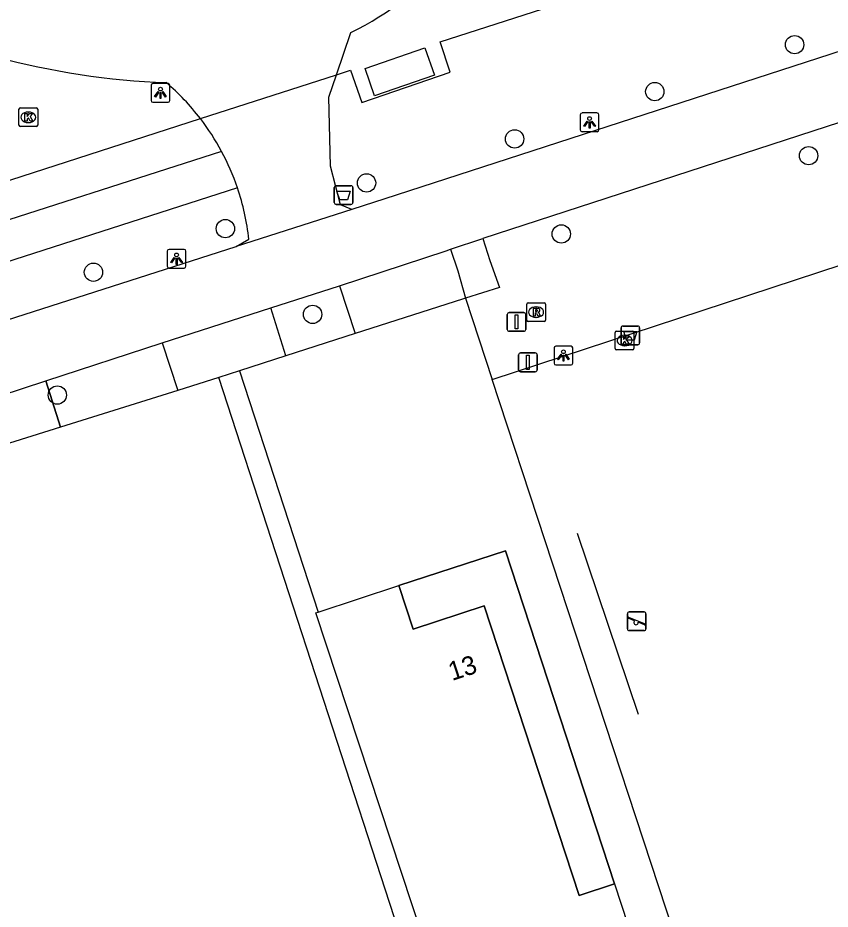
# Model space of a CAD drawing. Extents: x 158087 to 159494, y 382905 to 383981.
# Drawn here: x 159304.05 to 159347.39, y 383068.11 to 383115.67 of the extents above; entities that cross this region are included whole.
import ezdxf

# ---------------------------------------------------------------- set-up
doc = ezdxf.new("R2010")
doc.units = 0
for name, color, linetype in [('IMGEO_Afvalbak', 7, 'Continuous'), ('IMGEO_Boom', 7, 'Continuous'), ('IMGEO_Fietspad_gesloten', 7, 'Continuous'), ('IMGEO_Groenvoorziening', 7, 'Continuous'), ('IMGEO_Hek', 7, 'Continuous'), ('IMGEO_Kolk', 7, 'Continuous'), ('IMGEO_Lichtpunt', 7, 'Continuous'), ('IMGEO_Pand', 7, 'Continuous'), ('IMGEO_Pand_nummerreeks', 7, 'Continuous'), ('IMGEO_Pand_overbouw', 7, 'Continuous'), ('IMGEO_Rijbaan_lokaal_gesloten', 7, 'Continuous'), ('IMGEO_Rioolput', 7, 'Continuous'), ('IMGEO_Speelvoorziening', 7, 'Continuous'), ('IMGEO_Vlaggenmast', 7, 'Continuous'), ('IMGEO_Voetpad_gesloten', 7, 'Continuous'), ('IMGEO_Voetpad_open', 7, 'Continuous')]:
    doc.layers.add(name, color=color, linetype=linetype)

msp = doc.modelspace()

# ---------------------------------------------------------------- linework, layer by layer
at = {"layer": 'IMGEO_Afvalbak'}
for p, q in [((159320.936, 383105.809), (159320.936, 383106.609)), ((159320.936, 383106.609), (159320.936, 383105.809)), ((159321.036, 383106.709), (159321.826, 383106.709)), ((159321.826, 383106.709), (159321.036, 383106.709)), ((159321.926, 383106.609), (159321.926, 383105.809)), ((159321.926, 383105.809), (159321.926, 383106.609)), ((159321.826, 383105.709), (159321.036, 383105.709)), ((159321.036, 383105.709), (159321.826, 383105.709)), ((159336.238, 383098.323), (159336.238, 383099.123)), ((159336.238, 383099.123), (159336.238, 383098.323)), ((159336.338, 383099.223), (159337.128, 383099.223)), ((159337.128, 383099.223), (159336.338, 383099.223)), ((159337.228, 383099.123), (159337.228, 383098.323)), ((159337.228, 383098.323), (159337.228, 383099.123)), ((159337.128, 383098.223), (159336.338, 383098.223)), ((159336.338, 383098.223), (159337.128, 383098.223))]:
    msp.add_line(p, q, dxfattribs=at)
for points in [[(159321.079, 383106.423), (159321.783, 383106.423), (159321.634, 383105.953), (159321.228, 383105.953), (159321.079, 383106.423)], [(159336.381, 383098.937), (159337.085, 383098.937), (159336.936, 383098.467), (159336.53, 383098.467), (159336.381, 383098.937)]]:
    msp.add_lwpolyline(points, dxfattribs=at)
for centre, start, end in [((159321.036, 383106.609), 90, 180), ((159321.036, 383106.609), 90, 180), ((159321.826, 383106.609), 0, 90), ((159321.826, 383106.609), 360, 90), ((159321.036, 383105.809), 180, 270), ((159321.036, 383105.809), 180, 270), ((159321.826, 383105.809), 270, 0), ((159321.826, 383105.809), 270, 0), ((159336.338, 383099.123), 90, 180), ((159336.338, 383099.123), 90, 180), ((159337.128, 383099.123), 0, 90), ((159337.128, 383099.123), 360, 90), ((159336.338, 383098.323), 180, 270), ((159336.338, 383098.323), 180, 270), ((159337.128, 383098.323), 270, 0), ((159337.128, 383098.323), 270, 0)]:
    msp.add_arc(centre, 0.1, start, end, dxfattribs=at)
at = {"layer": 'IMGEO_Boom'}
for centre in [(159345.495, 383114.235), (159338.038, 383111.733), (159330.556, 383109.206), (159346.242, 383108.313), (159322.656, 383106.859), (159315.123, 383104.421), (159333.048, 383104.135), (159308.086, 383102.094), (159319.777, 383099.844), (159306.158, 383095.54)]:
    msp.add_circle(centre, 0.489, dxfattribs=at)
at = {"layer": 'IMGEO_Fietspad_gesloten'}
for points in [[(159375.992, 383119.243), (159375.788, 383119.176), (159328.854, 383103.889)], [(159363.33, 383118.901), (159324.24, 383106.205), (159321.878, 383105.448)], [(159321.878, 383105.448), (159315.701, 383103.469)], [(159327.14, 383103.322), (159328.854, 383103.889)], [(159177.244, 383058.86), (159177.648, 383058.93), (159297.331, 383097.582), (159315.701, 383103.469)], [(159321.221, 383101.374), (159326.907, 383103.238), (159327.14, 383103.322)], [(159317.551, 383100.185), (159321.221, 383101.374)], [(159311.753, 383098.326), (159317.551, 383100.185)], [(159305.544, 383096.3), (159311.753, 383098.326)], [(159261.875, 383081.887), (159287.491, 383090.169), (159295.794, 383092.884), (159303.083, 383095.497), (159305.544, 383096.3)]]:
    msp.add_lwpolyline(points, dxfattribs=at)
at = {"layer": 'IMGEO_Groenvoorziening'}
for points in [[(159321.06, 383112.633), (159321.808, 383112.874), (159322.406, 383111.142), (159327.117, 383112.773), (159326.59, 383114.389), (159363.334, 383126.216)], [(159329.367, 383096.375), (159372.877, 383110.664), (159389.843, 383059.002), (159346.333, 383044.714)], [(159285.83, 383101.268), (159313.791, 383110.288)], [(159305.544, 383096.3), (159306.328, 383093.821)], [(159312.586, 383095.787), (159306.328, 383093.821)], [(159306.328, 383093.821), (159262.51, 383080.083)]]:
    msp.add_lwpolyline(points, dxfattribs=at)
at = {"layer": 'IMGEO_Hek'}
for points in [[(159321.06, 383112.633), (159321.808, 383112.874), (159322.406, 383111.142), (159327.117, 383112.773), (159326.59, 383114.389), (159363.334, 383126.216)], [(159313.791, 383110.288), (159321.06, 383112.633)], [(159285.83, 383101.268), (159313.791, 383110.288)], [(159329.233, 383102.725), (159329.746, 383101.285), (159327.945, 383100.704)], [(159327.772, 383100.649), (159322.046, 383098.83)], [(159327.945, 383100.704), (159327.772, 383100.649)], [(159322.046, 383098.83), (159318.351, 383097.627)], [(159318.351, 383097.627), (159315.869, 383096.835)], [(159315.869, 383096.835), (159314.767, 383096.483)], [(159315.869, 383096.835), (159320.071, 383083.957)], [(159312.586, 383095.787), (159306.328, 383093.821), (159305.544, 383096.3)], [(159314.767, 383096.483), (159312.586, 383095.787)], [(159333.887, 383088.166), (159337.151, 383078.514)]]:
    msp.add_lwpolyline(points, dxfattribs=at)
at = {"layer": 'IMGEO_Kolk'}
for p, q in [((159304.107, 383109.935), (159304.107, 383110.787)), ((159304.182, 383110.861), (159305.034, 383110.861)), ((159304.595, 383110.641), (159304.62, 383110.641)), ((159305.108, 383110.787), (159305.108, 383109.935)), ((159304.618, 383110.081), (159304.593, 383110.081)), ((159305.034, 383109.861), (159304.182, 383109.861)), ((159335.925, 383098.026), (159335.925, 383098.878)), ((159336, 383098.952), (159336.852, 383098.952)), ((159336.413, 383098.732), (159336.438, 383098.732)), ((159336.926, 383098.878), (159336.926, 383098.026)), ((159336.436, 383098.172), (159336.411, 383098.172)), ((159336.852, 383097.952), (159336, 383097.952))]:
    msp.add_line(p, q, dxfattribs=at)
for points in [[(159304.107, 383109.935), (159304.107, 383110.787)], [(159304.182, 383110.861), (159305.034, 383110.861)], [(159304.428, 383110.561), (159304.551, 383110.561), (159304.551, 383110.41), (159304.681, 383110.561), (159304.845, 383110.561), (159304.699, 383110.41), (159304.852, 383110.161), (159304.7, 383110.161), (159304.615, 383110.325), (159304.551, 383110.258), (159304.551, 383110.161), (159304.428, 383110.161), (159304.428, 383110.561)], [(159305.108, 383110.787), (159305.108, 383109.935)], [(159305.034, 383109.861), (159304.182, 383109.861)], [(159335.925, 383098.026), (159335.925, 383098.878)], [(159336, 383098.952), (159336.852, 383098.952)], [(159336.246, 383098.652), (159336.369, 383098.652), (159336.369, 383098.501), (159336.499, 383098.652), (159336.663, 383098.652), (159336.517, 383098.501), (159336.67, 383098.252), (159336.518, 383098.252), (159336.433, 383098.416), (159336.369, 383098.349), (159336.369, 383098.252), (159336.246, 383098.252), (159336.246, 383098.652)], [(159336.926, 383098.878), (159336.926, 383098.026)], [(159336.852, 383097.952), (159336, 383097.952)]]:
    msp.add_lwpolyline(points, dxfattribs=at)
for centre, start, end in [((159304.184, 383110.785), 91.552, 178.448), ((159304.184, 383110.785), 91.552, 178.448), ((159305.032, 383110.785), 1.552, 88.448), ((159305.032, 383110.785), 1.552, 88.448), ((159304.184, 383109.937), 181.552, 268.448), ((159304.184, 383109.937), 181.552, 268.448), ((159305.032, 383109.937), 271.552, 358.448), ((159305.032, 383109.937), 271.552, 358.448), ((159336.002, 383098.876), 91.552, 178.448), ((159336.002, 383098.876), 91.552, 178.448), ((159336.85, 383098.876), 1.552, 88.448), ((159336.85, 383098.876), 1.552, 88.448), ((159336.002, 383098.028), 181.552, 268.448), ((159336.002, 383098.028), 181.552, 268.448), ((159336.85, 383098.028), 271.552, 358.448), ((159336.85, 383098.028), 271.552, 358.448)]:
    msp.add_arc(centre, 0.0765, start, end, dxfattribs=at)
for centre, major_axis, ratio, start_param, end_param in [((159304.594, 383110.361), (-0.387, 0.002), 0.722429, 4.712389, 7.853982), ((159304.619, 383110.361), (-0.39, 0.002), 0.717154, 1.570796, 4.712389), ((159336.412, 383098.452), (-0.387, 0.002), 0.722429, 4.712389, 7.853982), ((159336.437, 383098.452), (-0.39, 0.002), 0.717154, 1.570796, 4.712389)]:
    msp.add_ellipse(centre, major_axis=major_axis, ratio=ratio, start_param=start_param, end_param=end_param, dxfattribs=at)
at = {"layer": 'IMGEO_Lichtpunt'}
for p, q in [((159311.162, 383112.067), (159311.162, 383111.26)), ((159311.162, 383112.067), (159311.162, 383111.26)), ((159312.064, 383112.162), (159311.256, 383112.162)), ((159312.064, 383112.162), (159311.256, 383112.162)), ((159312.158, 383111.26), (159312.158, 383112.067)), ((159312.158, 383111.26), (159312.158, 383112.067)), ((159311.256, 383111.166), (159312.064, 383111.166)), ((159311.256, 383111.166), (159312.064, 383111.166)), ((159334.059, 383110.495), (159334.059, 383109.688)), ((159334.059, 383110.495), (159334.059, 383109.688)), ((159334.961, 383110.59), (159334.153, 383110.59)), ((159334.961, 383110.59), (159334.153, 383110.59)), ((159335.055, 383109.688), (159335.055, 383110.495)), ((159335.055, 383109.688), (159335.055, 383110.495)), ((159334.153, 383109.594), (159334.961, 383109.594)), ((159334.153, 383109.594), (159334.961, 383109.594)), ((159312.924, 383103.312), (159312.116, 383103.312)), ((159312.924, 383103.312), (159312.116, 383103.312)), ((159312.022, 383103.217), (159312.022, 383102.41)), ((159312.022, 383103.217), (159312.022, 383102.41)), ((159313.018, 383102.41), (159313.018, 383103.217)), ((159313.018, 383102.41), (159313.018, 383103.217)), ((159312.116, 383102.316), (159312.924, 383102.316)), ((159312.116, 383102.316), (159312.924, 383102.316)), ((159332.664, 383098.051), (159332.664, 383097.244)), ((159332.664, 383098.051), (159332.664, 383097.244)), ((159333.566, 383098.146), (159332.758, 383098.146)), ((159333.566, 383098.146), (159332.758, 383098.146)), ((159333.66, 383097.244), (159333.66, 383098.051)), ((159333.66, 383097.244), (159333.66, 383098.051)), ((159332.758, 383097.15), (159333.566, 383097.15)), ((159332.758, 383097.15), (159333.566, 383097.15))]:
    msp.add_line(p, q, dxfattribs=at)
for points in [[(159311.536, 383111.731), (159311.575, 383111.703), (159311.387, 383111.441), (159311.349, 383111.468), (159311.536, 383111.731)], [(159311.638, 383111.683), (159311.685, 383111.683), (159311.685, 383111.361), (159311.638, 383111.361), (159311.638, 383111.683)], [(159311.748, 383111.703), (159311.786, 383111.73), (159311.973, 383111.468), (159311.934, 383111.44), (159311.748, 383111.703)], [(159334.433, 383110.159), (159334.472, 383110.131), (159334.284, 383109.869), (159334.246, 383109.896), (159334.433, 383110.159)], [(159334.535, 383110.111), (159334.582, 383110.111), (159334.582, 383109.789), (159334.535, 383109.789), (159334.535, 383110.111)], [(159334.645, 383110.131), (159334.683, 383110.158), (159334.87, 383109.896), (159334.831, 383109.868), (159334.645, 383110.131)], [(159312.396, 383102.881), (159312.435, 383102.853), (159312.247, 383102.591), (159312.209, 383102.618), (159312.396, 383102.881)], [(159312.498, 383102.833), (159312.545, 383102.833), (159312.545, 383102.511), (159312.498, 383102.511), (159312.498, 383102.833)], [(159312.608, 383102.853), (159312.646, 383102.88), (159312.833, 383102.618), (159312.794, 383102.59), (159312.608, 383102.853)], [(159333.038, 383097.715), (159333.077, 383097.687), (159332.889, 383097.425), (159332.851, 383097.452), (159333.038, 383097.715)], [(159333.14, 383097.667), (159333.187, 383097.667), (159333.187, 383097.345), (159333.14, 383097.345), (159333.14, 383097.667)], [(159333.25, 383097.687), (159333.288, 383097.714), (159333.475, 383097.452), (159333.436, 383097.424), (159333.25, 383097.687)]]:
    msp.add_lwpolyline(points, dxfattribs=at)
for centre in [(159311.661, 383111.865), (159334.558, 383110.293), (159312.521, 383103.015), (159333.163, 383097.849)]:
    msp.add_circle(centre, 0.0994, dxfattribs=at)
for centre, start, end in [((159311.256, 383112.067), 90, 180), ((159311.256, 383112.067), 90, 180), ((159312.064, 383112.067), 0, 90), ((159312.064, 383112.067), 0, 90), ((159311.256, 383111.26), 180, 270), ((159311.256, 383111.26), 180, 270), ((159312.064, 383111.26), 270, 0), ((159312.064, 383111.26), 270, 360), ((159334.153, 383110.495), 90, 180), ((159334.153, 383110.495), 90, 180), ((159334.961, 383110.495), 0, 90), ((159334.961, 383110.495), 0, 90), ((159334.153, 383109.688), 180, 270), ((159334.153, 383109.688), 180, 270), ((159334.961, 383109.688), 270, 0), ((159334.961, 383109.688), 270, 360), ((159312.116, 383103.217), 90, 180), ((159312.116, 383103.217), 90, 180), ((159312.924, 383103.217), 0, 90), ((159312.924, 383103.217), 0, 90), ((159312.116, 383102.41), 180, 270), ((159312.116, 383102.41), 180, 270), ((159312.924, 383102.41), 270, 0), ((159312.924, 383102.41), 270, 360), ((159332.758, 383098.051), 90, 180), ((159332.758, 383098.051), 90, 180), ((159333.566, 383098.051), 0, 90), ((159333.566, 383098.051), 0, 90), ((159332.758, 383097.244), 180, 270), ((159332.758, 383097.244), 180, 270), ((159333.566, 383097.244), 270, 0), ((159333.566, 383097.244), 270, 360)]:
    msp.add_arc(centre, 0.0946, start, end, dxfattribs=at)
at = {"layer": 'IMGEO_Pand'}
for points in [[(159335.881, 383069.466), (159343.708, 383045.587), (159333.687, 383042.302), (159319.958, 383083.92), (159320.071, 383083.957), (159324.376, 383085.377)], [(159335.881, 383069.466), (159333.996, 383068.841), (159328.94, 383084.286), (159325.149, 383083.048), (159324.376, 383085.377)]]:
    msp.add_lwpolyline(points, dxfattribs=at)
at = {"layer": 'IMGEO_Pand_overbouw'}
msp.add_lwpolyline([(159324.376, 383085.377), (159325.149, 383083.048), (159328.94, 383084.286), (159333.996, 383068.841), (159335.881, 383069.466), (159330.064, 383087.235)], close=True, dxfattribs=at)
at = {"layer": 'IMGEO_Rijbaan_lokaal_gesloten'}
for points in [[(159321.06, 383112.633), (159321.825, 383114.882)], [(159313.791, 383110.288), (159321.06, 383112.633)]]:
    msp.add_lwpolyline(points, dxfattribs=at)
for centre, radius, start, end in [((159312.998, 383132.442), 19.654, 296.6873, 316.5868), ((159313.422, 383152.412), 40.226, 254.7991, 267.9237), ((159303.832, 383102.67), 12.539, 37.4147, 49.5616)]:
    msp.add_arc(centre, radius, start, end, dxfattribs=at)
at = {"layer": 'IMGEO_Rioolput'}
for p, q in [((159331.28, 383100.466), (159332.132, 383100.466)), ((159331.205, 383099.54), (159331.205, 383100.392)), ((159331.693, 383100.246), (159331.718, 383100.246)), ((159332.206, 383100.392), (159332.206, 383099.54)), ((159332.132, 383099.466), (159331.28, 383099.466)), ((159331.716, 383099.686), (159331.691, 383099.686))]:
    msp.add_line(p, q, dxfattribs=at)
for points in [[(159331.28, 383100.466), (159332.132, 383100.466)], [(159331.205, 383099.54), (159331.205, 383100.392)], [(159331.794, 383100.164), (159331.542, 383100.166), (159331.542, 383099.766)], [(159331.542, 383099.766), (159331.666, 383099.766), (159331.666, 383099.928), (159331.677, 383099.928)], [(159331.72, 383100.085), (159331.666, 383100.085), (159331.666, 383100.004)], [(159331.666, 383100.004), (159331.718, 383100.004)], [(159332.206, 383100.392), (159332.206, 383099.54)], [(159332.132, 383099.466), (159331.28, 383099.466)], [(159331.724, 383099.899), (159331.795, 383099.766), (159331.935, 383099.766), (159331.87, 383099.892)]]:
    msp.add_lwpolyline(points, dxfattribs=at)
for centre, radius, start, end in [((159331.282, 383100.39), 0.0765, 91.552, 178.448), ((159331.282, 383100.39), 0.0765, 91.552, 178.448), ((159332.13, 383100.39), 0.0765, 1.552, 88.448), ((159332.13, 383100.39), 0.0765, 1.552, 88.448), ((159331.676, 383099.875), 0.0533, 26.0293, 88.6989), ((159331.702, 383100.193), 0.19, 274.7715, 282.9687), ((159331.726, 383099.989), 0.0964, 77.0061, 93.1865), ((159331.74, 383100.046), 0.0378, 276.6634, 79.6772), ((159331.793, 383100.054), 0.109, 350.3612, 89.416), ((159331.791, 383100.054), 0.112, 277.5842, 350.9817), ((159331.775, 383099.839), 0.108, 29.5134, 73.7905), ((159331.282, 383099.542), 0.0765, 181.552, 268.448), ((159331.282, 383099.542), 0.0765, 181.552, 268.448), ((159332.13, 383099.542), 0.0765, 271.552, 358.448), ((159332.13, 383099.542), 0.0765, 271.552, 358.448)]:
    msp.add_arc(centre, radius, start, end, dxfattribs=at)
for centre, major_axis, ratio, start_param, end_param in [((159331.692, 383099.966), (-0.387, 0.002), 0.722429, 4.712389, 7.853982), ((159331.717, 383099.966), (-0.39, 0.002), 0.717154, 1.570796, 4.712389)]:
    msp.add_ellipse(centre, major_axis=major_axis, ratio=ratio, start_param=start_param, end_param=end_param, dxfattribs=at)
at = {"layer": 'IMGEO_Speelvoorziening'}
for p, q in [((159336.573, 383083.069), (159336.573, 383083.869)), ((159336.573, 383083.869), (159336.573, 383083.069)), ((159336.673, 383083.969), (159337.463, 383083.969)), ((159337.463, 383083.969), (159336.673, 383083.969)), ((159337.563, 383083.869), (159337.563, 383083.069)), ((159337.563, 383083.069), (159337.563, 383083.869)), ((159336.956, 383083.497), (159336.617, 383083.634)), ((159336.642, 383083.694), (159337.518, 383083.341)), ((159337.494, 383083.281), (159337.154, 383083.418)), ((159337.463, 383082.969), (159336.673, 383082.969)), ((159336.673, 383082.969), (159337.463, 383082.969))]:
    msp.add_line(p, q, dxfattribs=at)
for centre, radius, start, end in [((159336.673, 383083.869), 0.1, 90, 180), ((159336.673, 383083.869), 0.1, 90, 180), ((159337.463, 383083.869), 0.1, 0, 90), ((159337.463, 383083.869), 0.1, 360, 90), ((159336.63, 383083.664), 0.0327, 68.078, 248.078), ((159337.035, 383083.407), 0.12, 130.9928, 5.1632), ((159337.506, 383083.311), 0.0327, 248.078, 68.078), ((159336.673, 383083.069), 0.1, 180, 270), ((159336.673, 383083.069), 0.1, 180, 270), ((159337.463, 383083.069), 0.1, 270, 0), ((159337.463, 383083.069), 0.1, 270, 0)]:
    msp.add_arc(centre, radius, start, end, dxfattribs=at)
at = {"layer": 'IMGEO_Vlaggenmast'}
for p, q in [((159330.264, 383099.943), (159331.054, 383099.943)), ((159331.054, 383099.943), (159330.264, 383099.943)), ((159330.164, 383099.043), (159330.164, 383099.843)), ((159330.164, 383099.843), (159330.164, 383099.043)), ((159331.154, 383099.843), (159331.154, 383099.043)), ((159331.154, 383099.043), (159331.154, 383099.843)), ((159331.054, 383098.943), (159330.264, 383098.943)), ((159330.264, 383098.943), (159331.054, 383098.943)), ((159330.772, 383096.885), (159330.772, 383097.685)), ((159330.772, 383097.685), (159330.772, 383096.885)), ((159330.872, 383097.785), (159331.662, 383097.785)), ((159331.662, 383097.785), (159330.872, 383097.785)), ((159331.762, 383097.685), (159331.762, 383096.885)), ((159331.762, 383096.885), (159331.762, 383097.685)), ((159331.662, 383096.785), (159330.872, 383096.785)), ((159330.872, 383096.785), (159331.662, 383096.785))]:
    msp.add_line(p, q, dxfattribs=at)
for points in [[(159330.584, 383099.818), (159330.734, 383099.818), (159330.734, 383099.068), (159330.584, 383099.068), (159330.584, 383099.818)], [(159331.192, 383097.66), (159331.342, 383097.66), (159331.342, 383096.91), (159331.192, 383096.91), (159331.192, 383097.66)]]:
    msp.add_lwpolyline(points, dxfattribs=at)
for centre, start, end in [((159330.264, 383099.843), 90, 180), ((159330.264, 383099.843), 90, 180), ((159331.054, 383099.843), 0, 90), ((159331.054, 383099.843), 360, 90), ((159330.264, 383099.043), 180, 270), ((159330.264, 383099.043), 180, 270), ((159331.054, 383099.043), 270, 0), ((159331.054, 383099.043), 270, 0), ((159330.872, 383097.685), 90, 180), ((159330.872, 383097.685), 90, 180), ((159331.662, 383097.685), 0, 90), ((159331.662, 383097.685), 360, 90), ((159330.872, 383096.885), 180, 270), ((159330.872, 383096.885), 180, 270), ((159331.662, 383096.885), 270, 0), ((159331.662, 383096.885), 270, 0)]:
    msp.add_arc(centre, 0.1, start, end, dxfattribs=at)
at = {"layer": 'IMGEO_Voetpad_gesloten'}
for points in [[(159321.878, 383105.448), (159321.262, 383105.69), (159320.736, 383107.755), (159320.652, 383111.433), (159321.06, 383112.633)], [(159315.701, 383103.469), (159316.374, 383103.849)], [(159328.854, 383103.889), (159329.233, 383102.725), (159329.746, 383101.285), (159327.945, 383100.704)], [(159327.14, 383103.322), (159327.531, 383102.167), (159327.945, 383100.704)]]:
    msp.add_lwpolyline(points, dxfattribs=at)
for centre, radius, start, end in [((159303.822, 383102.581), 12.601, 28.2377, 37.7061), ((159303.729, 383102.518), 12.712, 18.6924, 28.2918), ((159303.806, 383102.524), 12.638, 6.0187, 18.7778)]:
    msp.add_arc(centre, radius, start, end, dxfattribs=at)
at = {"layer": 'IMGEO_Voetpad_open'}
for points in [[(159323.088, 383111.499), (159322.578, 383112.958), (159325.77, 383114.072), (159326.279, 383112.613), (159323.088, 383111.499)], [(159314.923, 383108.543), (159286.336, 383099.358), (159285.78, 383101.145), (159285.856, 383101.17), (159285.83, 383101.268)], [(159315.771, 383106.592), (159193.088, 383067.117), (159176.27, 383061.706)], [(159321.221, 383101.374), (159322.046, 383098.83)], [(159327.945, 383100.704), (159327.772, 383100.649), (159322.046, 383098.83)], [(159327.945, 383100.704), (159329.367, 383096.375)], [(159318.351, 383097.627), (159317.551, 383100.185)], [(159322.046, 383098.83), (159318.351, 383097.627)], [(159311.753, 383098.326), (159312.586, 383095.787)], [(159318.351, 383097.627), (159315.869, 383096.835), (159314.767, 383096.483)], [(159314.767, 383096.483), (159312.586, 383095.787)], [(159346.333, 383044.714), (159346.12, 383044.24), (159337.011, 383041.245), (159334.414, 383040.391), (159333.144, 383039.973), (159333.023, 383040.342), (159314.767, 383096.483)], [(159346.333, 383044.714), (159329.367, 383096.375)], [(159324.376, 383085.377), (159330.064, 383087.235), (159335.881, 383069.466)]]:
    msp.add_lwpolyline(points, dxfattribs=at)

# ---------------------------------------------------------------- texts
at = {"layer": 'IMGEO_Pand_nummerreeks'}
msp.add_text('13', height=1, rotation=17.931, dxfattribs=at).set_placement((159327.215, 383080.283))

doc.saveas('drawing.dxf')
